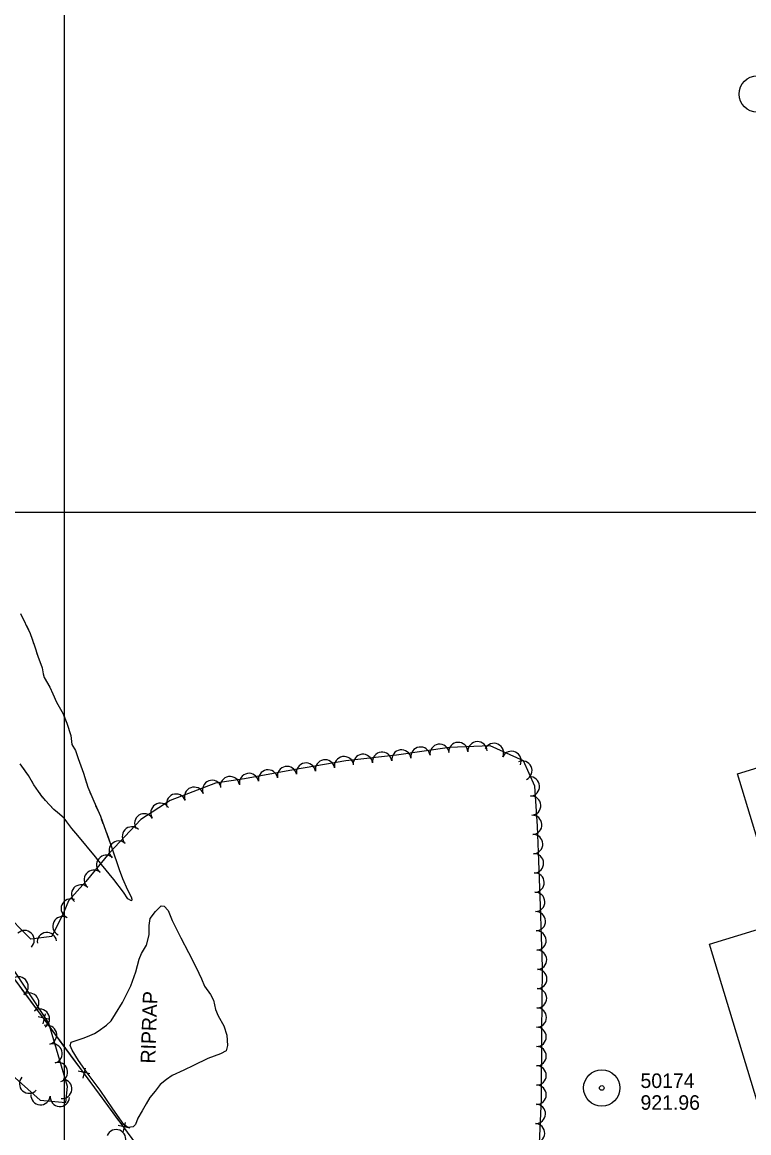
# Model space of a CAD drawing. Extents: x 353423 to 364002, y 127000 to 201942.
# Drawn here: x 360482.5 to 360782.5, y 131243.8 to 131702.2 of the extents above; entities that cross this region are included whole.
import ezdxf

# ---------------------------------------------------------------- set-up
doc = ezdxf.new("R2010")
doc.units = 0
for name, color, linetype in [('E_DTM_SlopeBottom', 7, 'Continuous'), ('E_FEN_Generic', 7, 'Continuous'), ('E_LAND_TreeLine', 7, 'Continuous'), ('E_MISCPROP', 7, 'Continuous'), ('E_RDWY_AsphConc', 7, 'Continuous'), ('E_STRUCT_WingWall', 7, 'Continuous'), ('E_WTR_FlowLine', 7, 'Continuous')]:
    doc.layers.add(name, color=color, linetype=linetype)

msp = doc.modelspace()

# ---------------------------------------------------------------- linework, layer by layer
at = {"layer": 'E_DTM_SlopeBottom'}
for p, q in [((360493.84, 131290.51), (360489.03, 131291.58)), ((360491.13, 131288.73), (360492.03, 131292.86)), ((360507.65, 131266.29), (360508.55, 131270.42)), ((360510.36, 131268.08), (360505.55, 131269.15)), ((360524.18, 131243.86), (360525.07, 131247.99)), ((360526.89, 131245.65), (360522.07, 131246.72))]:
    msp.add_line(p, q, dxfattribs=at)
for points in [[(360846.85, 130810.08), (360797.17, 130877.39), (360745.71, 130946.7), (360683.64, 131031.59), (360622.34, 131114.26), (360585.07, 131164.23), (360537.48, 131228.34), (360481.2, 131304.74), (360413.99, 131394.8), (360339.31, 131495.85), (360284.37, 131569.67), (360237.23, 131634.52), (360168.57, 131726.41)], [(360482.51, 131302.96), (360481.2, 131304.74), (360476.57, 131310.95)], [(360489.22, 131293.84), (360482.51, 131302.96)], [(360499.03, 131280.53), (360493.13, 131288.54)], [(360505.75, 131271.41), (360499.03, 131280.53)], [(360515.56, 131258.1), (360509.65, 131266.11)], [(360522.27, 131248.98), (360515.56, 131258.1)]]:
    msp.add_lwpolyline(points, dxfattribs=at)
at = {"layer": 'E_FEN_Generic'}
msp.add_lwpolyline([(360454.23, 131282.62), (360475.91, 131269.7), (360489.83, 131257.21), (360500.44, 131256.33), (360501.18, 131262.89), (360493.48, 131289.02), (360459.48, 131340.56), (360418.78, 131394.2), (360389.16, 131416.87), (360370.49, 131414.49), (360359.14, 131394.27), (360364.55, 131380.06), (360398, 131336.64), (360424.42, 131304.79)], close=True, dxfattribs=at)
msp.add_lwpolyline([(360695.89, 131233.26), (360696.97, 131257.76), (360697.01, 131284.62), (360697.32, 131312.13), (360696.46, 131337.41), (360695.87, 131356.04), (360695.26, 131370.42), (360694.23, 131386.91), (360689.48, 131397.37), (360675.77, 131403.56), (360658.91, 131402.89), (360637.09, 131399.71), (360616.11, 131397.36), (360594.54, 131393.67), (360574.24, 131389.95), (360562.34, 131388.07), (360543.59, 131380.95), (360531.45, 131373.09), (360518.41, 131359.14), (360508.73, 131347.48), (360501.62, 131339.56), (360499.64, 131334.85), (360494.65, 131324.85), (360485.97, 131323.73), (360474.35, 131335.52)], dxfattribs=at)
for centre, radius, start, end in [((360654.85, 131400.19), 3.99, 8.3248, 188.3095), ((360662.55, 131400.95), 3.99, 2.2627, 182.2474), ((360670.51, 131401.26), 3.99, 2.2627, 182.2474), ((360677.31, 131400.58), 3.99, 335.7308, 155.7154), ((360615.38, 131395.12), 3.99, 9.7089, 189.6936), ((360623.18, 131396.05), 3.99, 6.3841, 186.3688), ((360631.1, 131396.94), 3.99, 6.3841, 186.3688), ((360639.08, 131397.89), 3.99, 8.3248, 188.3095), ((360646.96, 131399.04), 3.99, 8.3248, 188.3095), ((360684.57, 131397.3), 3.99, 335.7308, 155.7154), ((360591.85, 131391.06), 3.99, 10.4058, 190.3905), ((360599.67, 131392.44), 3.99, 9.7089, 189.6936), ((360607.53, 131393.78), 3.99, 9.7089, 189.6936), ((360689.04, 131393.3), 3.99, 294.445, 114.4297), ((360568.26, 131386.89), 3.99, 8.9939, 188.9786), ((360576.17, 131388.18), 3.99, 10.4058, 190.3905), ((360584.01, 131389.62), 3.99, 10.4058, 190.3905), ((360692.15, 131386.78), 3.99, 273.5647, 93.5494), ((360553.47, 131382.47), 3.99, 20.8038, 200.7885), ((360560.92, 131385.3), 3.99, 20.8038, 200.7885), ((360546.02, 131379.64), 3.99, 20.8038, 200.7885), ((360692.65, 131378.83), 3.99, 273.5647, 93.5494), ((360539.55, 131375.85), 3.99, 32.9215, 212.9062), ((360532.86, 131371.52), 3.99, 32.9215, 212.9062), ((360693.14, 131370.87), 3.99, 273.5647, 93.5494), ((360527.76, 131366.09), 3.99, 46.9345, 226.9192), ((360693.49, 131362.95), 3.99, 272.4523, 92.4369), ((360522.31, 131360.26), 3.99, 46.9345, 226.9192), ((360517.15, 131354.36), 3.99, 50.3221, 230.3068), ((360693.82, 131355.01), 3.99, 271.8213, 91.806), ((360512.06, 131348.23), 3.99, 50.3221, 230.3068), ((360694.07, 131347.04), 3.99, 271.8213, 91.806), ((360506.77, 131342.17), 3.99, 48.0961, 228.0807), ((360502.54, 131336.36), 3.99, 67.205, 247.1897), ((360694.32, 131339.08), 3.99, 271.8213, 91.806), ((360694.59, 131331.11), 3.99, 271.9425, 91.9272), ((360499.07, 131329.04), 3.99, 63.4747, 243.4594), ((360483.46, 131323.31), 3.99, 314.6013, 134.586), ((360492.69, 131322.5), 3.99, 7.3804, 187.365), ((360694.86, 131323.15), 3.99, 271.9425, 91.9272), ((360695.13, 131315.18), 3.99, 271.9425, 91.9272), ((360480.97, 131304.19), 4, 303.4223, 123.407), ((360695.18, 131307.31), 3.99, 269.3621, 89.3468), ((360695.09, 131299.34), 3.99, 269.3621, 89.3468), ((360485.37, 131297.51), 4, 303.4223, 123.407), ((360489.78, 131290.83), 4, 303.4223, 123.407), ((360695, 131291.37), 3.99, 269.3621, 89.3468), ((360492.73, 131284.16), 4, 286.4289, 106.4136), ((360694.92, 131283.38), 3.99, 269.9287, 89.9134), ((360494.99, 131276.49), 4, 286.4289, 106.4136), ((360694.91, 131275.41), 3.99, 269.9287, 89.9134), ((360497.25, 131268.82), 4, 286.4289, 106.4136), ((360694.9, 131267.44), 3.99, 269.9287, 89.9134), ((360485.31, 131264.07), 4, 138.1221, 318.1068), ((360498.97, 131261.93), 4, 263.5952, 83.5799), ((360694.89, 131259.47), 3.99, 269.9287, 89.9134), ((360490.05, 131259.29), 4, 175.2676, 355.2523), ((360498.03, 131258.63), 4, 175.2676, 355.2523), ((360694.61, 131251.6), 3.99, 267.4857, 87.4704), ((360694.26, 131243.63), 3.99, 267.4857, 87.4704), ((360521.24, 131241.1), 4, 337.4966, 157.4813)]:
    msp.add_arc(centre, radius, start, end, dxfattribs=at)
at = {"layer": 'E_LAND_TreeLine'}
for p, q in [((360500, 131000), (360500, 133500)), ((360000, 131500), (363500, 131500)), ((360000, 131500), (364000, 131500)), ((360500, 129000), (360500, 131500))]:
    msp.add_line(p, q, dxfattribs=at)
at = {"layer": 'E_MISCPROP'}
msp.add_lwpolyline([(360513.9, 131285.67), (360517.33, 131288.25), (360519.17, 131290.05), (360521, 131292.9), (360523.91, 131297.57), (360527.28, 131304.42), (360529.34, 131310.22), (360530.83, 131315.49), (360531.8, 131317.82), (360533.86, 131321.17), (360534.95, 131325.52), (360534.95, 131329.28), (360535.35, 131332.23), (360537.48, 131335.07), (360539.8, 131337.43), (360541.1, 131337.3), (360542.69, 131335.52), (360544.44, 131331.36), (360547.95, 131324.22), (360551.08, 131318.24), (360554.37, 131312.04), (360556.57, 131307.36), (360557.73, 131304.24), (360560.27, 131300.81), (360561.45, 131298.53), (360562.25, 131294.66), (360563.42, 131292.08), (360565.77, 131287.9), (360567.03, 131284.05), (360567.26, 131279.78), (360566.67, 131277.6), (360564.31, 131276.38), (360559.13, 131274.4), (360553.28, 131271.57), (360549.28, 131269.6), (360544.44, 131267.49), (360542.05, 131265.84), (360539.49, 131263.65), (360537.36, 131260.93), (360535.2, 131258.31), (360533.63, 131255.74), (360531.97, 131252.8), (360530.22, 131249.87), (360529.19, 131247.24), (360528.27, 131246.26), (360526.15, 131245.95), (360524.46, 131247.24), (360519.92, 131253.73), (360514.73, 131261.31), (360509.33, 131268.47), (360505.66, 131273.62), (360503.11, 131277.85), (360502.29, 131279.83), (360502.63, 131281.12), (360504.73, 131281.89), (360508.06, 131283), (360510.42, 131283.93), (360512.39, 131284.79)], close=True, dxfattribs=at)
at = {"layer": 'E_RDWY_AsphConc'}
for centre, radius in [((360786.07, 131672.58), 7.5), ((360786.07, 131672.58), 7.5), ((360721.83, 131262.27), 7.5), ((360721.83, 131262.27), 0.96)]:
    msp.add_circle(centre, radius, dxfattribs=at)
at = {"layer": 'E_STRUCT_WingWall'}
for points in [[(360481.78, 131458.09), (360485.8, 131449.88), (360487.48, 131444.79), (360488.93, 131440.47), (360490.71, 131435.68), (360491.08, 131433.17), (360491.5, 131431.77), (360493.85, 131427.71), (360495.14, 131424.96), (360496.63, 131421.49), (360499.41, 131416.7), (360500.88, 131412.81), (360502.52, 131407.72), (360502.98, 131404.08), (360504.42, 131401.62), (360505.61, 131398.24), (360507.85, 131392.2), (360509.51, 131386.48), (360512.04, 131380.65), (360514.74, 131374.47), (360517.02, 131368.31), (360519.52, 131361.46), (360522.58, 131352.4), (360523.89, 131348.76), (360526.01, 131344.04), (360527.47, 131341.2), (360527.77, 131340.18), (360527.58, 131339.51), (360526.09, 131340.32), (360524.29, 131343.17), (360520.33, 131348.38), (360515.27, 131354.52), (360512.67, 131357.69)], [(360484.18, 131453.18), (360485.06, 131451.38)], [(360486.53, 131447.67), (360487.15, 131445.77)], [(360488.42, 131441.98), (360488.93, 131440.47), (360490.71, 131435.68), (360491.08, 131433.17), (360491.5, 131431.77), (360493.85, 131427.71), (360495.14, 131424.96), (360496.63, 131421.49), (360499.41, 131416.7), (360499.86, 131415.53)], [(360499.86, 131415.53), (360500.88, 131412.81), (360502.52, 131407.72), (360502.98, 131404.08), (360504.42, 131401.62), (360505.61, 131398.24), (360507.85, 131392.2), (360509.02, 131388.16)], [(360512.67, 131357.69), (360505.42, 131366.56), (360502.91, 131369.4), (360500.89, 131372.13), (360499.8, 131373.69), (360497.1, 131375.98), (360495.54, 131377.26), (360492.03, 131380.93), (360490.21, 131383.23), (360487.32, 131387.48), (360485, 131391.23), (360481.62, 131396.08)], [(360484.24, 131392.33), (360483.1, 131393.97)], [(360487.46, 131387.27), (360487.32, 131387.48), (360486.4, 131388.96)], [(360490.91, 131382.36), (360490.21, 131383.23), (360489.72, 131383.96)], [(360510.41, 131384.42), (360511.2, 131382.58)], [(360512.67, 131357.69), (360505.42, 131366.56), (360502.91, 131369.4), (360500.89, 131372.13), (360499.8, 131373.69), (360497.1, 131375.98), (360495.54, 131377.26), (360493.54, 131379.35)], [(360512.8, 131378.92), (360513.6, 131377.08)], [(360515.14, 131373.39), (360515.83, 131371.52)], [(360517.22, 131367.76), (360519.52, 131361.46), (360522.58, 131352.4), (360523.89, 131348.76), (360526.01, 131344.04), (360527.47, 131341.2), (360527.61, 131340.73)], [(360527.61, 131340.73), (360527.77, 131340.18), (360527.58, 131339.51), (360526.09, 131340.32), (360524.29, 131343.17), (360520.33, 131348.38), (360515.27, 131354.52), (360512.67, 131357.69)]]:
    msp.add_lwpolyline(points, dxfattribs=at)
at = {"layer": 'E_WTR_FlowLine'}
msp.add_lwpolyline([(361192.3, 131200.74), (360813.79, 131085.81), (360788.43, 131169.36), (360810.47, 131176.05), (360766.28, 131321.65), (360796.45, 131330.81), (360777.88, 131391.99), (360804.31, 131400.01), (360786.97, 131457.15), (360877.05, 131484.49), (361005.73, 131523.55), (361022.85, 131467.16), (361050.29, 131475.48), (361096.72, 131322.49), (361150.2, 131339.09)], close=True, dxfattribs=at)

# ---------------------------------------------------------------- texts
at = {"layer": 'E_MISCPROP'}
msp.add_text('RIPRAP', height=6, rotation=88.0185, dxfattribs=at).set_placement((360537.35, 131272.28))
at = {"layer": 'E_RDWY_AsphConc'}
for s, p in [('50174', (360737.83, 131262.27)), ('921.96', (360737.83, 131253.27))]:
    msp.add_text(s, height=6, dxfattribs=at).set_placement(p)

doc.saveas('drawing.dxf')
